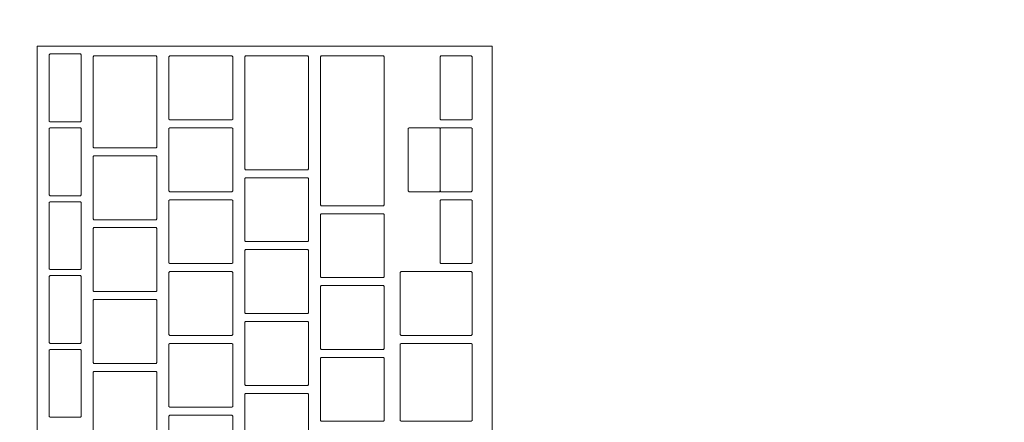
# Model space of a CAD drawing. Header units: metres. Extents: x -3.6 to 90.7, y -11.1 to 18.
# Tile 647 of 656: x 51.395 to 51.642, y 11.995 to 12.095. Entities that reach past the tile are written whole.
import ezdxf

# ---------------------------------------------------------------- set-up
doc = ezdxf.new("R2010")
doc.units = ezdxf.units.M
doc.header["$MEASUREMENT"] = 0
doc.linetypes.add('Wipeout_Contour', pattern=[1, 0, -1])
doc.layers.add('152 - Bemaßung_ Beschriftung.Ausbau', color=7, linetype='Continuous')
doc.layers.add('701 - Einrichtung.Möbel', color=7, linetype='Continuous')
doc.styles.add('ERSTELLTER_STIL_2', font='txt')
doc.dimstyles.new('ERSTELLTER_STIL__3', dxfattribs={"dimtxt": 0.1, "dimasz": 0.0532, "dimexe": 0.18, "dimexo": 0.0625, "dimgap": 0, "dimtad": 1, "dimtih": 1, "dimtoh": 1, "dimzin": 0, "dimdsep": 46, "dimtxsty": 'ERSTELLTER_STIL_2', "dimblk": 'ARROWHEAD_2', "dimblk1": 'ARROWHEAD_2', "dimblk2": 'ARROWHEAD_2', "dimcen": 0.09, "dimse1": 1, "dimse2": 1, "dimclrd": 7, "dimclre": 7, "dimclrt": 7, "dimazin": 0, "dimtfac": 1, "dimtdec": 4, "dimtmove": 0, "dimatfit": 3, "dimfxl": 1, "dimtolj": 1, "dimtzin": 0, "dimarcsym": 0})

# ---------------------------------------------------------------- blocks, each defined once
blk = doc.blocks.new('*D278')
at = {"layer": '152 - Bemaßung_ Beschriftung.Ausbau', "color": 7, "linetype": 'Continuous', "lineweight": 5}
for p, q in [((51.01003, 15.3025), (51.01003, 15.4075)), ((54.44997, 15.3025), (54.44997, 15.4075)), ((51.03023, 15.39), (50.98982, 15.32)), ((54.47018, 15.39), (54.42977, 15.32)), ((51.01003, 15.355), (54.44997, 15.355))]:
    blk.add_line(p, q, dxfattribs=at)
at = {"layer": '152 - Bemaßung_ Beschriftung.Ausbau', "color": 7, "lineweight": 5, "char_height": 0.1, "attachment_point": 7, "style": 'ERSTELLTER_STIL_2'}
for s, insert in [('\\A1;{\\pql;\\fArial|b0|i0|c0|p38;3,44}', (52.52108, 15.375)), ('\\A1;{\\pql;\\fArial|b0|i0|c0|p38;15}', (54.27797, 15.375))]:
    blk.add_mtext(s, dxfattribs=dict(at, insert=insert))
blk = doc.blocks.new('ARROWHEAD_2')
at = {"color": 0, "linetype": 'Continuous', "lineweight": 0}
for p, q in [((-0.3781, -0.655), (0.3781, 0.655)), ((0, 0), (-1, 0))]:
    blk.add_line(p, q, dxfattribs=at)

msp = doc.modelspace()

# ---------------------------------------------------------------- wipeouts: each hides what was drawn before it
at = {"color": 254, "linetype": 'Wipeout_Contour', "lineweight": 0, "ltscale": 320.031715}
msp.add_wipeout([(51.00997, 10.68998), (53.20998, 10.68998), (53.20998, 11.48998), (51.80997, 11.48998), (51.80997, 12.68998), (51.00997, 12.68998)], dxfattribs=at).dxf.layer = '701 - Einrichtung.Möbel'

# ---------------------------------------------------------------- next in the draw order: wipeouts: each hides what was drawn before it
at = {"color": 254, "linetype": 'Wipeout_Contour', "lineweight": 0, "ltscale": 211.320651}
msp.add_wipeout([(51.51389, 11.82684), (51.51389, 12.08884), (51.39989, 12.08884), (51.39989, 11.82684)], dxfattribs=at).dxf.layer = '701 - Einrichtung.Möbel'

# ---------------------------------------------------------------- next in the draw order: linework, layer by layer
at = {"layer": '701 - Einrichtung.Möbel', "color": 7, "linetype": 'Continuous', "lineweight": 5, "flags": 128}
msp.add_lwpolyline([(51.51389, 11.82684), (51.51389, 12.08884), (51.39989, 12.08884), (51.39989, 11.82684)], close=True, dxfattribs=at)

# ---------------------------------------------------------------- next in the draw order: wipeouts: each hides what was drawn before it
at = {"color": 254, "linetype": 'Wipeout_Contour', "lineweight": 0, "ltscale": 474.796882}
msp.add_wipeout([(51.41089, 12.07834), (51.41089, 12.08664), (51.41069, 12.08684), (51.40309, 12.08684), (51.40289, 12.08664), (51.40289, 12.07004), (51.40309, 12.06984), (51.41069, 12.06984), (51.41089, 12.07004)], dxfattribs=at).dxf.layer = '701 - Einrichtung.Möbel'
at = {"color": 254, "linetype": 'Wipeout_Contour', "lineweight": 0, "ltscale": 474.925179}
msp.add_wipeout([(51.42989, 12.07484), (51.42989, 12.08614), (51.42969, 12.08634), (51.41409, 12.08634), (51.41389, 12.08614), (51.41389, 12.06354), (51.41409, 12.06334), (51.42969, 12.06334), (51.42989, 12.06354)], dxfattribs=at).dxf.layer = '701 - Einrichtung.Möbel'
at = {"color": 254, "linetype": 'Wipeout_Contour', "lineweight": 0, "ltscale": 475.098577}
msp.add_wipeout([(51.44889, 12.07834), (51.44889, 12.08614), (51.44869, 12.08634), (51.43309, 12.08634), (51.43289, 12.08614), (51.43289, 12.07054), (51.43309, 12.07034), (51.44869, 12.07034), (51.44889, 12.07054)], dxfattribs=at).dxf.layer = '701 - Einrichtung.Möbel'
at = {"color": 254, "linetype": 'Wipeout_Contour', "lineweight": 0, "ltscale": 475.252603}
msp.add_wipeout([(51.46789, 12.07209), (51.46789, 12.08614), (51.46769, 12.08634), (51.45209, 12.08634), (51.45189, 12.08614), (51.45189, 12.05804), (51.45209, 12.05784), (51.46769, 12.05784), (51.46789, 12.05804)], dxfattribs=at).dxf.layer = '701 - Einrichtung.Möbel'
at = {"color": 254, "linetype": 'Wipeout_Contour', "lineweight": 0, "ltscale": 475.41005}
msp.add_wipeout([(51.48689, 12.06759), (51.48689, 12.08614), (51.48669, 12.08634), (51.47109, 12.08634), (51.47089, 12.08614), (51.47089, 12.04904), (51.47109, 12.04884), (51.48669, 12.04884), (51.48689, 12.04904)], dxfattribs=at).dxf.layer = '701 - Einrichtung.Möbel'
at = {"color": 254, "linetype": 'Wipeout_Contour', "lineweight": 0, "ltscale": 475.655417}
msp.add_wipeout([(51.50889, 12.07834), (51.50889, 12.08614), (51.50869, 12.08634), (51.50109, 12.08634), (51.50089, 12.08614), (51.50089, 12.07054), (51.50109, 12.07034), (51.50869, 12.07034), (51.50889, 12.07054)], dxfattribs=at).dxf.layer = '701 - Einrichtung.Möbel'
at = {"color": 254, "linetype": 'Wipeout_Contour', "lineweight": 0, "ltscale": 474.75879}
msp.add_wipeout([(51.41089, 12.05984), (51.41089, 12.06814), (51.41069, 12.06834), (51.40309, 12.06834), (51.40289, 12.06814), (51.40289, 12.05154), (51.40309, 12.05134), (51.41069, 12.05134), (51.41089, 12.05154)], dxfattribs=at).dxf.layer = '701 - Einrichtung.Möbel'
at = {"color": 254, "linetype": 'Wipeout_Contour', "lineweight": 0, "ltscale": 475.061537}
msp.add_wipeout([(51.44889, 12.06034), (51.44889, 12.06814), (51.44869, 12.06834), (51.43309, 12.06834), (51.43289, 12.06814), (51.43289, 12.05254), (51.43309, 12.05234), (51.44869, 12.05234), (51.44889, 12.05254)], dxfattribs=at).dxf.layer = '701 - Einrichtung.Möbel'
at = {"color": 254, "linetype": 'Wipeout_Contour', "lineweight": 0, "ltscale": 475.61842}
msp.add_wipeout([(51.50889, 12.06034), (51.50889, 12.06814), (51.50869, 12.06834), (51.50109, 12.06834), (51.50089, 12.06814), (51.50089, 12.05254), (51.50109, 12.05234), (51.50869, 12.05234), (51.50889, 12.05254)], dxfattribs=at).dxf.layer = '701 - Einrichtung.Möbel'
at = {"color": 254, "linetype": 'Wipeout_Contour', "lineweight": 0, "ltscale": 474.880673}
msp.add_wipeout([(51.42989, 12.05334), (51.42989, 12.06114), (51.42969, 12.06134), (51.41409, 12.06134), (51.41389, 12.06114), (51.41389, 12.04554), (51.41409, 12.04534), (51.42969, 12.04534), (51.42989, 12.04554)], dxfattribs=at).dxf.layer = '701 - Einrichtung.Möbel'
at = {"color": 254, "linetype": 'Wipeout_Contour', "lineweight": 0, "ltscale": 475.202326}
msp.add_wipeout([(51.46789, 12.04784), (51.46789, 12.05564), (51.46769, 12.05584), (51.45209, 12.05584), (51.45189, 12.05564), (51.45189, 12.04004), (51.45209, 12.03984), (51.46769, 12.03984), (51.46789, 12.04004)], dxfattribs=at).dxf.layer = '701 - Einrichtung.Möbel'
at = {"color": 254, "linetype": 'Wipeout_Contour', "lineweight": 0, "ltscale": 475.024549}
msp.add_wipeout([(51.44889, 12.04234), (51.44889, 12.05014), (51.44869, 12.05034), (51.43309, 12.05034), (51.43289, 12.05014), (51.43289, 12.03454), (51.43309, 12.03434), (51.44869, 12.03434), (51.44889, 12.03454)], dxfattribs=at).dxf.layer = '701 - Einrichtung.Möbel'
at = {"color": 254, "linetype": 'Wipeout_Contour', "lineweight": 0, "ltscale": 475.581476}
msp.add_wipeout([(51.50889, 12.04234), (51.50889, 12.05014), (51.50869, 12.05034), (51.50109, 12.05034), (51.50089, 12.05014), (51.50089, 12.03454), (51.50109, 12.03434), (51.50869, 12.03434), (51.50889, 12.03454)], dxfattribs=at).dxf.layer = '701 - Einrichtung.Möbel'
at = {"color": 254, "linetype": 'Wipeout_Contour', "lineweight": 0, "ltscale": 474.720753}
msp.add_wipeout([(51.41089, 12.04134), (51.41089, 12.04964), (51.41069, 12.04984), (51.40309, 12.04984), (51.40289, 12.04964), (51.40289, 12.03304), (51.40309, 12.03284), (51.41069, 12.03284), (51.41089, 12.03304)], dxfattribs=at).dxf.layer = '701 - Einrichtung.Möbel'
at = {"color": 254, "linetype": 'Wipeout_Contour', "lineweight": 0, "ltscale": 475.35034}
msp.add_wipeout([(51.48689, 12.03884), (51.48689, 12.04664), (51.48669, 12.04684), (51.47109, 12.04684), (51.47089, 12.04664), (51.47089, 12.03104), (51.47109, 12.03084), (51.48669, 12.03084), (51.48689, 12.03104)], dxfattribs=at).dxf.layer = '701 - Einrichtung.Möbel'
at = {"color": 254, "linetype": 'Wipeout_Contour', "lineweight": 0, "ltscale": 474.843693}
msp.add_wipeout([(51.42989, 12.03534), (51.42989, 12.04314), (51.42969, 12.04334), (51.41409, 12.04334), (51.41389, 12.04314), (51.41389, 12.02754), (51.41409, 12.02734), (51.42969, 12.02734), (51.42989, 12.02754)], dxfattribs=at).dxf.layer = '701 - Einrichtung.Möbel'
at = {"color": 254, "linetype": 'Wipeout_Contour', "lineweight": 0, "ltscale": 475.165387}
msp.add_wipeout([(51.46789, 12.02984), (51.46789, 12.03764), (51.46769, 12.03784), (51.45209, 12.03784), (51.45189, 12.03764), (51.45189, 12.02204), (51.45209, 12.02184), (51.46769, 12.02184), (51.46789, 12.02204)], dxfattribs=at).dxf.layer = '701 - Einrichtung.Möbel'
at = {"color": 254, "linetype": 'Wipeout_Contour', "lineweight": 0, "ltscale": 474.682771}
msp.add_wipeout([(51.41089, 12.02284), (51.41089, 12.03114), (51.41069, 12.03134), (51.40309, 12.03134), (51.40289, 12.03114), (51.40289, 12.01454), (51.40309, 12.01434), (51.41069, 12.01434), (51.41089, 12.01454)], dxfattribs=at).dxf.layer = '701 - Einrichtung.Möbel'
at = {"color": 254, "linetype": 'Wipeout_Contour', "lineweight": 0, "ltscale": 474.987613}
msp.add_wipeout([(51.44889, 12.02434), (51.44889, 12.03214), (51.44869, 12.03234), (51.43309, 12.03234), (51.43289, 12.03214), (51.43289, 12.01654), (51.43309, 12.01634), (51.44869, 12.01634), (51.44889, 12.01654)], dxfattribs=at).dxf.layer = '701 - Einrichtung.Möbel'
at = {"color": 254, "linetype": 'Wipeout_Contour', "lineweight": 0, "ltscale": 475.505607}
msp.add_wipeout([(51.50889, 12.02434), (51.50889, 12.03214), (51.50869, 12.03234), (51.49109, 12.03234), (51.49089, 12.03214), (51.49089, 12.01654), (51.49109, 12.01634), (51.50869, 12.01634), (51.50889, 12.01654)], dxfattribs=at).dxf.layer = '701 - Einrichtung.Möbel'
at = {"color": 254, "linetype": 'Wipeout_Contour', "lineweight": 0, "ltscale": 475.31344}
msp.add_wipeout([(51.48689, 12.02084), (51.48689, 12.02864), (51.48669, 12.02884), (51.47109, 12.02884), (51.47089, 12.02864), (51.47089, 12.01304), (51.47109, 12.01284), (51.48669, 12.01284), (51.48689, 12.01304)], dxfattribs=at).dxf.layer = '701 - Einrichtung.Möbel'
at = {"color": 254, "linetype": 'Wipeout_Contour', "lineweight": 0, "ltscale": 474.806764}
msp.add_wipeout([(51.42989, 12.01734), (51.42989, 12.02514), (51.42969, 12.02534), (51.41409, 12.02534), (51.41389, 12.02514), (51.41389, 12.00954), (51.41409, 12.00934), (51.42969, 12.00934), (51.42989, 12.00954)], dxfattribs=at).dxf.layer = '701 - Einrichtung.Möbel'
at = {"color": 254, "linetype": 'Wipeout_Contour', "lineweight": 0, "ltscale": 475.128501}
msp.add_wipeout([(51.46789, 12.01184), (51.46789, 12.01964), (51.46769, 12.01984), (51.45209, 12.01984), (51.45189, 12.01964), (51.45189, 12.00404), (51.45209, 12.00384), (51.46769, 12.00384), (51.46789, 12.00404)], dxfattribs=at).dxf.layer = '701 - Einrichtung.Möbel'
at = {"color": 254, "linetype": 'Wipeout_Contour', "lineweight": 0, "ltscale": 474.644844}
msp.add_wipeout([(51.41089, 12.00434), (51.41089, 12.01264), (51.41069, 12.01284), (51.40309, 12.01284), (51.40289, 12.01264), (51.40289, 11.99604), (51.40309, 11.99584), (51.41069, 11.99584), (51.41089, 11.99604)], dxfattribs=at).dxf.layer = '701 - Einrichtung.Möbel'
at = {"color": 254, "linetype": 'Wipeout_Contour', "lineweight": 0, "ltscale": 474.95073}
msp.add_wipeout([(51.44889, 12.00634), (51.44889, 12.01414), (51.44869, 12.01434), (51.43309, 12.01434), (51.43289, 12.01414), (51.43289, 11.99854), (51.43309, 11.99834), (51.44869, 11.99834), (51.44889, 11.99854)], dxfattribs=at).dxf.layer = '701 - Einrichtung.Möbel'
at = {"color": 254, "linetype": 'Wipeout_Contour', "lineweight": 0, "ltscale": 475.46533}
msp.add_wipeout([(51.50889, 12.00459), (51.50889, 12.01414), (51.50869, 12.01434), (51.49109, 12.01434), (51.49089, 12.01414), (51.49089, 11.99504), (51.49109, 11.99484), (51.50869, 11.99484), (51.50889, 11.99504)], dxfattribs=at).dxf.layer = '701 - Einrichtung.Möbel'
at = {"color": 254, "linetype": 'Wipeout_Contour', "lineweight": 0, "ltscale": 475.276593}
msp.add_wipeout([(51.48689, 12.00284), (51.48689, 12.01064), (51.48669, 12.01084), (51.47109, 12.01084), (51.47089, 12.01064), (51.47089, 11.99504), (51.47109, 11.99484), (51.48669, 11.99484), (51.48689, 11.99504)], dxfattribs=at).dxf.layer = '701 - Einrichtung.Möbel'
at = {"color": 254, "linetype": 'Wipeout_Contour', "lineweight": 0, "ltscale": 474.769889}
msp.add_wipeout([(51.42989, 11.99934), (51.42989, 12.00714), (51.42969, 12.00734), (51.41409, 12.00734), (51.41389, 12.00714), (51.41389, 11.99154), (51.41409, 11.99134), (51.42969, 11.99134), (51.42989, 11.99154)], dxfattribs=at).dxf.layer = '701 - Einrichtung.Möbel'
at = {"color": 254, "linetype": 'Wipeout_Contour', "lineweight": 0, "ltscale": 475.091667}
msp.add_wipeout([(51.46789, 11.99384), (51.46789, 12.00164), (51.46769, 12.00184), (51.45209, 12.00184), (51.45189, 12.00164), (51.45189, 11.98604), (51.45209, 11.98584), (51.46769, 11.98584), (51.46789, 11.98604)], dxfattribs=at).dxf.layer = '701 - Einrichtung.Möbel'
at = {"color": 254, "linetype": 'Wipeout_Contour', "lineweight": 0, "ltscale": 474.913899}
msp.add_wipeout([(51.44889, 11.98834), (51.44889, 11.99614), (51.44869, 11.99634), (51.43309, 11.99634), (51.43289, 11.99614), (51.43289, 11.98054), (51.43309, 11.98034), (51.44869, 11.98034), (51.44889, 11.98054)], dxfattribs=at).dxf.layer = '701 - Einrichtung.Möbel'

# ---------------------------------------------------------------- next in the draw order: linework, layer by layer
at = {"layer": '701 - Einrichtung.Möbel', "color": 7, "linetype": 'Continuous', "lineweight": 5, "flags": 128}
for points in [[(51.41089, 12.07834), (51.41089, 12.08664), (51.41069, 12.08684), (51.40309, 12.08684), (51.40289, 12.08664), (51.40289, 12.07004), (51.40309, 12.06984), (51.41069, 12.06984), (51.41089, 12.07004)], [(51.42989, 12.07484), (51.42989, 12.08614), (51.42969, 12.08634), (51.41409, 12.08634), (51.41389, 12.08614), (51.41389, 12.06354), (51.41409, 12.06334), (51.42969, 12.06334), (51.42989, 12.06354)], [(51.44889, 12.07834), (51.44889, 12.08614), (51.44869, 12.08634), (51.43309, 12.08634), (51.43289, 12.08614), (51.43289, 12.07054), (51.43309, 12.07034), (51.44869, 12.07034), (51.44889, 12.07054)], [(51.46789, 12.07209), (51.46789, 12.08614), (51.46769, 12.08634), (51.45209, 12.08634), (51.45189, 12.08614), (51.45189, 12.05804), (51.45209, 12.05784), (51.46769, 12.05784), (51.46789, 12.05804)], [(51.48689, 12.06759), (51.48689, 12.08614), (51.48669, 12.08634), (51.47109, 12.08634), (51.47089, 12.08614), (51.47089, 12.04904), (51.47109, 12.04884), (51.48669, 12.04884), (51.48689, 12.04904)], [(51.50889, 12.07834), (51.50889, 12.08614), (51.50869, 12.08634), (51.50109, 12.08634), (51.50089, 12.08614), (51.50089, 12.07054), (51.50109, 12.07034), (51.50869, 12.07034), (51.50889, 12.07054)], [(51.41089, 12.05984), (51.41089, 12.06814), (51.41069, 12.06834), (51.40309, 12.06834), (51.40289, 12.06814), (51.40289, 12.05154), (51.40309, 12.05134), (51.41069, 12.05134), (51.41089, 12.05154)], [(51.44889, 12.06034), (51.44889, 12.06814), (51.44869, 12.06834), (51.43309, 12.06834), (51.43289, 12.06814), (51.43289, 12.05254), (51.43309, 12.05234), (51.44869, 12.05234), (51.44889, 12.05254)], [(51.50889, 12.06034), (51.50889, 12.06814), (51.50869, 12.06834), (51.50109, 12.06834), (51.50089, 12.06814), (51.50089, 12.05254), (51.50109, 12.05234), (51.50869, 12.05234), (51.50889, 12.05254)], [(51.42989, 12.05334), (51.42989, 12.06114), (51.42969, 12.06134), (51.41409, 12.06134), (51.41389, 12.06114), (51.41389, 12.04554), (51.41409, 12.04534), (51.42969, 12.04534), (51.42989, 12.04554)], [(51.46789, 12.04784), (51.46789, 12.05564), (51.46769, 12.05584), (51.45209, 12.05584), (51.45189, 12.05564), (51.45189, 12.04004), (51.45209, 12.03984), (51.46769, 12.03984), (51.46789, 12.04004)], [(51.44889, 12.04234), (51.44889, 12.05014), (51.44869, 12.05034), (51.43309, 12.05034), (51.43289, 12.05014), (51.43289, 12.03454), (51.43309, 12.03434), (51.44869, 12.03434), (51.44889, 12.03454)], [(51.50889, 12.04234), (51.50889, 12.05014), (51.50869, 12.05034), (51.50109, 12.05034), (51.50089, 12.05014), (51.50089, 12.03454), (51.50109, 12.03434), (51.50869, 12.03434), (51.50889, 12.03454)], [(51.41089, 12.04134), (51.41089, 12.04964), (51.41069, 12.04984), (51.40309, 12.04984), (51.40289, 12.04964), (51.40289, 12.03304), (51.40309, 12.03284), (51.41069, 12.03284), (51.41089, 12.03304)], [(51.48689, 12.03884), (51.48689, 12.04664), (51.48669, 12.04684), (51.47109, 12.04684), (51.47089, 12.04664), (51.47089, 12.03104), (51.47109, 12.03084), (51.48669, 12.03084), (51.48689, 12.03104)], [(51.42989, 12.03534), (51.42989, 12.04314), (51.42969, 12.04334), (51.41409, 12.04334), (51.41389, 12.04314), (51.41389, 12.02754), (51.41409, 12.02734), (51.42969, 12.02734), (51.42989, 12.02754)], [(51.46789, 12.02984), (51.46789, 12.03764), (51.46769, 12.03784), (51.45209, 12.03784), (51.45189, 12.03764), (51.45189, 12.02204), (51.45209, 12.02184), (51.46769, 12.02184), (51.46789, 12.02204)], [(51.41089, 12.02284), (51.41089, 12.03114), (51.41069, 12.03134), (51.40309, 12.03134), (51.40289, 12.03114), (51.40289, 12.01454), (51.40309, 12.01434), (51.41069, 12.01434), (51.41089, 12.01454)], [(51.44889, 12.02434), (51.44889, 12.03214), (51.44869, 12.03234), (51.43309, 12.03234), (51.43289, 12.03214), (51.43289, 12.01654), (51.43309, 12.01634), (51.44869, 12.01634), (51.44889, 12.01654)], [(51.50889, 12.02434), (51.50889, 12.03214), (51.50869, 12.03234), (51.49109, 12.03234), (51.49089, 12.03214), (51.49089, 12.01654), (51.49109, 12.01634), (51.50869, 12.01634), (51.50889, 12.01654)], [(51.48689, 12.02084), (51.48689, 12.02864), (51.48669, 12.02884), (51.47109, 12.02884), (51.47089, 12.02864), (51.47089, 12.01304), (51.47109, 12.01284), (51.48669, 12.01284), (51.48689, 12.01304)], [(51.42989, 12.01734), (51.42989, 12.02514), (51.42969, 12.02534), (51.41409, 12.02534), (51.41389, 12.02514), (51.41389, 12.00954), (51.41409, 12.00934), (51.42969, 12.00934), (51.42989, 12.00954)], [(51.46789, 12.01184), (51.46789, 12.01964), (51.46769, 12.01984), (51.45209, 12.01984), (51.45189, 12.01964), (51.45189, 12.00404), (51.45209, 12.00384), (51.46769, 12.00384), (51.46789, 12.00404)], [(51.41089, 12.00434), (51.41089, 12.01264), (51.41069, 12.01284), (51.40309, 12.01284), (51.40289, 12.01264), (51.40289, 11.99604), (51.40309, 11.99584), (51.41069, 11.99584), (51.41089, 11.99604)], [(51.44889, 12.00634), (51.44889, 12.01414), (51.44869, 12.01434), (51.43309, 12.01434), (51.43289, 12.01414), (51.43289, 11.99854), (51.43309, 11.99834), (51.44869, 11.99834), (51.44889, 11.99854)], [(51.50889, 12.00459), (51.50889, 12.01414), (51.50869, 12.01434), (51.49109, 12.01434), (51.49089, 12.01414), (51.49089, 11.99504), (51.49109, 11.99484), (51.50869, 11.99484), (51.50889, 11.99504)], [(51.48689, 12.00284), (51.48689, 12.01064), (51.48669, 12.01084), (51.47109, 12.01084), (51.47089, 12.01064), (51.47089, 11.99504), (51.47109, 11.99484), (51.48669, 11.99484), (51.48689, 11.99504)], [(51.42989, 11.99934), (51.42989, 12.00714), (51.42969, 12.00734), (51.41409, 12.00734), (51.41389, 12.00714), (51.41389, 11.99154), (51.41409, 11.99134), (51.42969, 11.99134), (51.42989, 11.99154)], [(51.46789, 11.99384), (51.46789, 12.00164), (51.46769, 12.00184), (51.45209, 12.00184), (51.45189, 12.00164), (51.45189, 11.98604), (51.45209, 11.98584), (51.46769, 11.98584), (51.46789, 11.98604)], [(51.44889, 11.98834), (51.44889, 11.99614), (51.44869, 11.99634), (51.43309, 11.99634), (51.43289, 11.99614), (51.43289, 11.98054), (51.43309, 11.98034), (51.44869, 11.98034), (51.44889, 11.98054)]]:
    msp.add_lwpolyline(points, close=True, dxfattribs=at)

# ---------------------------------------------------------------- next in the draw order: wipeouts: each hides what was drawn before it
at = {"color": 254, "linetype": 'Wipeout_Contour', "lineweight": 0, "ltscale": 475.548324}
msp.add_wipeout([(51.50089, 12.06034), (51.50089, 12.06814), (51.50069, 12.06834), (51.49309, 12.06834), (51.49289, 12.06814), (51.49289, 12.05254), (51.49309, 12.05234), (51.50069, 12.05234), (51.50089, 12.05254)], dxfattribs=at).dxf.layer = '701 - Einrichtung.Möbel'

# ---------------------------------------------------------------- next in the draw order: linework, layer by layer
at = {"layer": '701 - Einrichtung.Möbel', "color": 7, "linetype": 'Continuous', "lineweight": 5, "flags": 128}
msp.add_lwpolyline([(51.50089, 12.06034), (51.50089, 12.06814), (51.50069, 12.06834), (51.49309, 12.06834), (51.49289, 12.06814), (51.49289, 12.05254), (51.49309, 12.05234), (51.50069, 12.05234), (51.50089, 12.05254)], close=True, dxfattribs=at)

# ---------------------------------------------------------------- next in the draw order: dimensions: what is measured, and where the dimension line sits
at = {"layer": '152 - Bemaßung_ Beschriftung.Ausbau', "color": 7, "linetype": 'Continuous', "lineweight": 5}
dim = msp.add_linear_dim(base=(54.44997, 15.355), p1=(51.01003, 10.74998), p2=(54.44997, 10.74998), dimstyle='ERSTELLTER_STIL__3', dxfattribs=at)
dim.commit()
dim.dimension.update_dxf_attribs({"geometry": '*D278', "text_midpoint": (52.65097, 15.425), "dimtype": 160})

doc.saveas('drawing.dxf')
